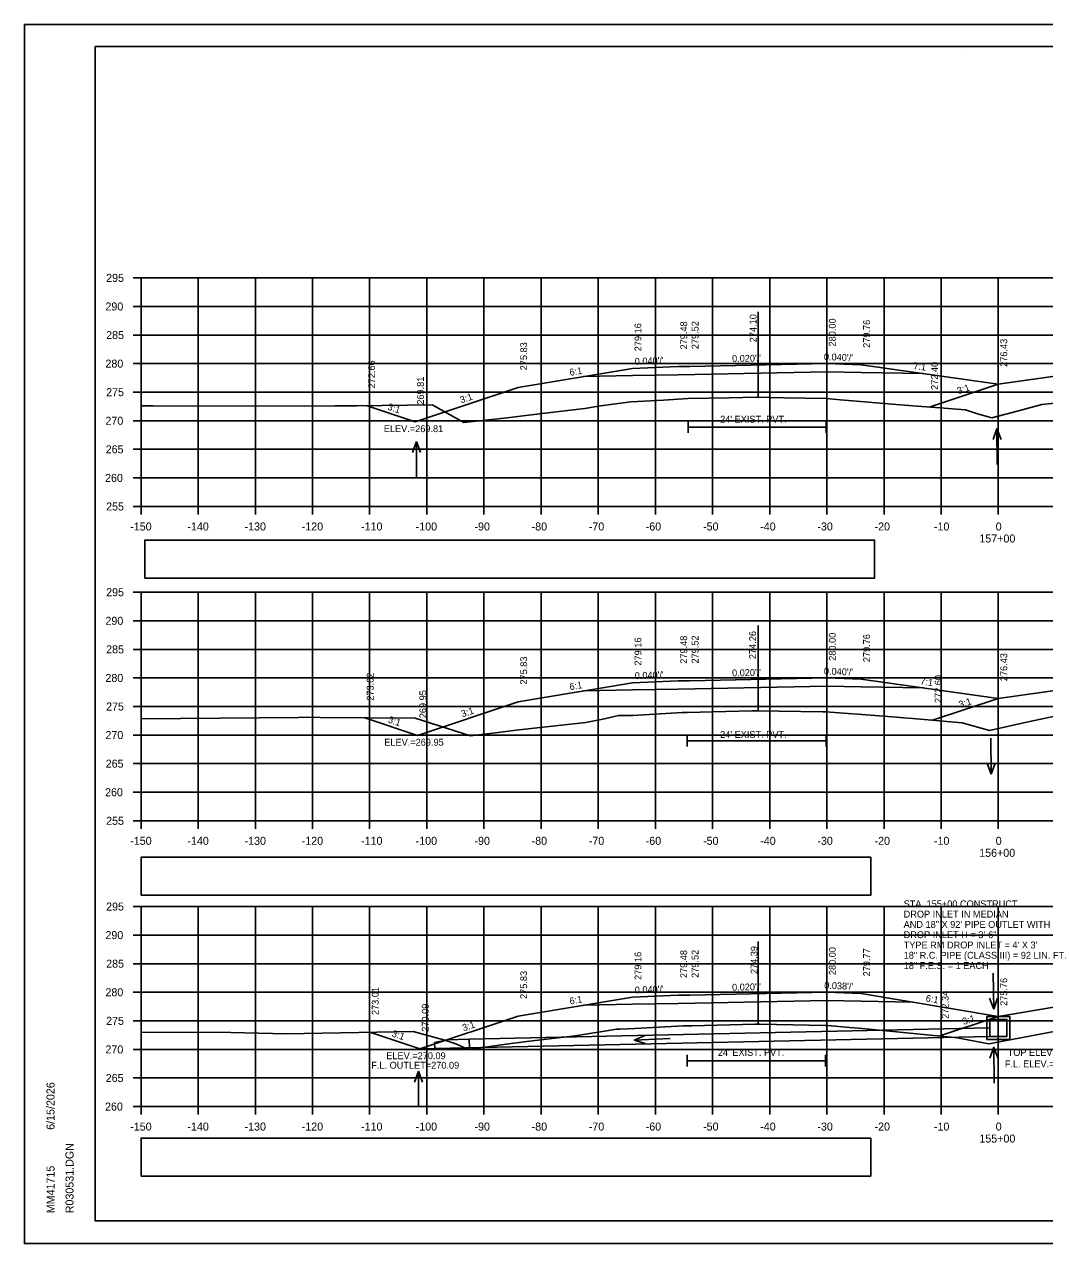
# Model space of a CAD drawing. Extents: x 285 to 4233, y -659 to 3710.
# Drawn here: x 1053.3 to 1231.8, y 172.2 to 385.6 of the extents above; entities that cross this region are included whole.
import ezdxf

# ---------------------------------------------------------------- set-up
doc = ezdxf.new("R2010")
doc.units = 0
for name, color, linetype in [('R_Alt Surface', 7, 'Continuous'), ('R_Axis', 7, 'Continuous'), ('R_Axis Annot', 7, 'Continuous'), ('R_Border', 7, 'Continuous'), ('R_Exist Surface', 7, 'Continuous'), ('R_Fin Surface', 7, 'Continuous'), ('R_Grid', 7, 'Continuous'), ('R_No Plot', 7, 'Continuous'), ('R_Water', 7, 'Continuous'), ('R_Water Annot', 7, 'Continuous'), ('R_Xsect Elev', 7, 'Continuous'), ('R_Xsect Slope', 7, 'Continuous')]:
    doc.layers.add(name, color=color, linetype=linetype)

# ---------------------------------------------------------------- blocks, each defined once
blk = doc.blocks.new('18FESL')
at = {"layer": 'R_Water'}
blk.add_lwpolyline([(3.833, -0.001), (3.833, -1.501), (-2.25, -1.501), (-2.25, -0.46), (0, -0.001)], close=True, dxfattribs=at)

msp = doc.modelspace()

# ---------------------------------------------------------------- linework, layer by layer
at = {"layer": 'R_Alt Surface'}
for points in [[(1151.11, 323.94), (1159.68, 324.11), (1167.68, 324.27), (1193.68, 324.79), (1193.68, 324.79), (1199.68, 324.67), (1210.58, 324.46)], [(1169.41, 316.09), (1169.41, 314.09)], [(1193.58, 316.09), (1193.58, 314.09)], [(1169.41, 315.09), (1193.58, 315.09)], [(1151.11, 268.94), (1159.68, 269.11), (1167.68, 269.27), (1193.68, 269.79), (1193.68, 269.79), (1199.68, 269.67), (1210.58, 269.46)], [(1169.25, 261.19), (1169.25, 259.19)], [(1193.53, 261.19), (1193.53, 259.19)], [(1169.25, 260.19), (1193.53, 260.19)], [(1151.11, 213.94), (1159.68, 214.11), (1167.68, 214.27), (1193.68, 214.79), (1193.68, 214.79), (1199.68, 214.67), (1208.58, 214.5)], [(1169.22, 205.24), (1169.22, 203.24)], [(1193.42, 205.24), (1193.42, 203.24)], [(1169.22, 204.24), (1193.42, 204.24)]]:
    msp.add_lwpolyline(points, dxfattribs=at)
at = {"layer": 'R_Axis'}
for p, q in [((1072.28, 341.21), (1073.68, 341.21)), ((1073.68, 301.21), (1073.68, 341.21)), ((1072.28, 336.21), (1073.68, 336.21)), ((1072.28, 331.21), (1073.68, 331.21)), ((1072.28, 326.21), (1073.68, 326.21)), ((1072.28, 321.21), (1073.68, 321.21)), ((1072.28, 316.21), (1073.68, 316.21)), ((1072.28, 311.21), (1073.68, 311.21)), ((1072.28, 306.21), (1073.68, 306.21)), ((1072.28, 301.21), (1073.68, 301.21)), ((1073.68, 301.21), (1373.68, 301.21)), ((1073.68, 299.81), (1073.68, 301.21)), ((1083.68, 299.81), (1083.68, 301.21)), ((1093.68, 299.81), (1093.68, 301.21)), ((1103.68, 299.81), (1103.68, 301.21)), ((1113.68, 299.81), (1113.68, 301.21)), ((1123.68, 299.81), (1123.68, 301.21)), ((1133.68, 299.81), (1133.68, 301.21)), ((1143.68, 299.81), (1143.68, 301.21)), ((1153.68, 299.81), (1153.68, 301.21)), ((1163.68, 299.81), (1163.68, 301.21)), ((1173.68, 299.81), (1173.68, 301.21)), ((1183.68, 299.81), (1183.68, 301.21)), ((1193.68, 299.81), (1193.68, 301.21)), ((1203.68, 299.81), (1203.68, 301.21)), ((1213.68, 299.81), (1213.68, 301.21)), ((1223.68, 299.81), (1223.68, 301.21)), ((1072.28, 286.21), (1073.68, 286.21)), ((1073.68, 246.21), (1073.68, 286.21)), ((1072.28, 281.21), (1073.68, 281.21)), ((1072.28, 276.21), (1073.68, 276.21)), ((1072.28, 271.21), (1073.68, 271.21)), ((1072.28, 266.21), (1073.68, 266.21)), ((1072.28, 261.21), (1073.68, 261.21)), ((1072.28, 256.21), (1073.68, 256.21)), ((1072.28, 251.21), (1073.68, 251.21)), ((1072.28, 246.21), (1073.68, 246.21)), ((1073.68, 246.21), (1373.68, 246.21)), ((1073.68, 244.81), (1073.68, 246.21)), ((1083.68, 244.81), (1083.68, 246.21)), ((1093.68, 244.81), (1093.68, 246.21)), ((1103.68, 244.81), (1103.68, 246.21)), ((1113.68, 244.81), (1113.68, 246.21)), ((1123.68, 244.81), (1123.68, 246.21)), ((1133.68, 244.81), (1133.68, 246.21)), ((1143.68, 244.81), (1143.68, 246.21)), ((1153.68, 244.81), (1153.68, 246.21)), ((1163.68, 244.81), (1163.68, 246.21)), ((1173.68, 244.81), (1173.68, 246.21)), ((1183.68, 244.81), (1183.68, 246.21)), ((1193.68, 244.81), (1193.68, 246.21)), ((1203.68, 244.81), (1203.68, 246.21)), ((1213.68, 244.81), (1213.68, 246.21)), ((1223.68, 244.81), (1223.68, 246.21)), ((1072.28, 231.21), (1073.68, 231.21)), ((1073.68, 196.21), (1073.68, 231.21)), ((1072.28, 226.21), (1073.68, 226.21)), ((1072.28, 221.21), (1073.68, 221.21)), ((1072.28, 216.21), (1073.68, 216.21)), ((1072.28, 211.21), (1073.68, 211.21)), ((1072.28, 206.21), (1073.68, 206.21)), ((1072.28, 201.21), (1073.68, 201.21)), ((1072.28, 196.21), (1073.68, 196.21)), ((1073.68, 196.21), (1373.68, 196.21)), ((1073.68, 194.81), (1073.68, 196.21)), ((1083.68, 194.81), (1083.68, 196.21)), ((1093.68, 194.81), (1093.68, 196.21)), ((1103.68, 194.81), (1103.68, 196.21)), ((1113.68, 194.81), (1113.68, 196.21)), ((1123.68, 194.81), (1123.68, 196.21)), ((1133.68, 194.81), (1133.68, 196.21)), ((1143.68, 194.81), (1143.68, 196.21)), ((1153.68, 194.81), (1153.68, 196.21)), ((1163.68, 194.81), (1163.68, 196.21)), ((1173.68, 194.81), (1173.68, 196.21)), ((1183.68, 194.81), (1183.68, 196.21)), ((1193.68, 194.81), (1193.68, 196.21)), ((1203.68, 194.81), (1203.68, 196.21)), ((1213.68, 194.81), (1213.68, 196.21)), ((1223.68, 194.81), (1223.68, 196.21))]:
    msp.add_line(p, q, dxfattribs=at)
at = {"layer": 'R_Axis Annot'}
for points in [[(1074.32, 288.68), (1202.02, 288.68), (1202.02, 295.33), (1074.32, 295.33)], [(1073.68, 233.17), (1201.37, 233.17), (1201.37, 239.82), (1073.68, 239.82)], [(1073.68, 184.05), (1201.37, 184.05), (1201.37, 190.7), (1073.68, 190.7)]]:
    msp.add_lwpolyline(points, close=True, dxfattribs=at)
at = {"layer": 'R_Border'}
for p, q in [((1065.68, 381.67), (1381.86, 381.67)), ((1065.68, 176.21), (1065.68, 381.67)), ((1218.2, 381.41), (1218.2, 381.41)), ((1218.2, 381.41), (1218.2, 381.41)), ((1065.68, 176.21), (1065.68, 176.21)), ((1381.86, 176.21), (1065.68, 176.21))]:
    msp.add_line(p, q, dxfattribs=at)
at = {"layer": 'R_Exist Surface'}
for points in [[(1073.68, 318.82), (1075.79, 318.82), (1102.22, 318.77), (1107.56, 318.81), (1111.48, 318.85), (1124.7, 318.99), (1124.76, 318.96), (1130.15, 315.88), (1137.72, 316.72), (1139.61, 316.93), (1143.85, 317.47), (1151.33, 318.36), (1154.07, 318.81), (1159.37, 319.53), (1165.09, 319.84), (1169.41, 320.09), (1176.57, 320.23), (1181.35, 320.32), (1186.18, 320.24), (1193.58, 320.1), (1195.98, 319.89), (1197.48, 319.73), (1205.09, 319.12), (1208.72, 318.82), (1212.7, 318.52), (1217.91, 318.13), (1220.06, 317.42), (1222.54, 316.7), (1227.2, 317.94), (1231.27, 319.03), (1237.63, 319.67)], [(1073.68, 264.06), (1101.21, 264.31), (1102.87, 264.33), (1105.05, 264.31), (1121.67, 264.15), (1128.43, 262.01), (1128.73, 261.91), (1128.75, 261.9), (1131.34, 261.08), (1135.71, 261.62), (1139.29, 262.05), (1142.99, 262.46), (1151.53, 263.42), (1154.76, 264.08), (1157.23, 264.64), (1159.23, 264.66), (1159.73, 264.66), (1168.37, 265.14), (1169.25, 265.19), (1180.56, 265.45), (1181.41, 265.47), (1192.95, 265.29), (1193.53, 265.28), (1197.34, 265.01), (1197.45, 265), (1199.03, 264.88), (1205.88, 264.32), (1207.15, 264.22), (1208.74, 264.09), (1217.37, 263.38), (1219.21, 262.82), (1222.12, 262.04), (1228.9, 263.51), (1234.98, 264.83)], [(1073.68, 209.19), (1086.95, 209.22), (1096.68, 209.01), (1099.05, 208.96), (1102.23, 208.98), (1121.3, 209.37), (1126.84, 207.82), (1128.76, 207.21), (1130.59, 206.38), (1130.96, 206.22), (1132.68, 206.45), (1137.59, 207.11), (1138.93, 207.29), (1141.63, 207.63), (1149.63, 208.6), (1154.41, 209.36), (1156.85, 209.76), (1157.5, 209.74), (1160.06, 209.85), (1168.6, 210.31), (1169.22, 210.35), (1170.04, 210.36), (1181.13, 210.61), (1182.01, 210.6), (1193.42, 210.4), (1193.83, 210.37), (1197.65, 210.06), (1199.88, 209.85), (1204.06, 209.45), (1215.93, 208.32), (1216.13, 208.3), (1216.21, 208.29), (1221.99, 207.18), (1236.53, 209.94)]]:
    msp.add_lwpolyline(points, dxfattribs=at)
at = {"layer": 'R_Fin Surface'}
for points in [[(1113.08, 318.87), (1121.62, 316.02), (1139.68, 322.04), (1159.68, 325.37), (1167.68, 325.69), (1169.68, 325.73), (1193.68, 326.21), (1199.68, 325.97), (1223.68, 322.64)], [(1211.58, 318.61), (1223.68, 322.64), (1247.68, 325.97), (1253.68, 326.21), (1277.68, 325.73), (1279.68, 325.69), (1287.68, 325.37), (1307.68, 322.04), (1322.17, 317.21), (1324.39, 317.95)], [(1112.83, 264.23), (1122.04, 261.16), (1139.68, 267.04), (1159.68, 270.37), (1167.68, 270.69), (1169.68, 270.73), (1193.68, 271.21), (1199.68, 270.97), (1223.68, 267.64)], [(1212.19, 263.81), (1223.68, 267.64), (1247.68, 270.97), (1253.68, 271.21), (1277.68, 270.73), (1279.68, 270.69), (1287.68, 270.37), (1307.68, 267.04), (1321.81, 262.33), (1323.9, 263.02)], [(1113.71, 209.22), (1122.46, 206.3), (1139.68, 212.04), (1159.68, 215.37), (1167.68, 215.69), (1169.68, 215.73), (1193.68, 216.21), (1199.68, 215.99), (1223.68, 211.97)], [(1213.43, 208.56), (1223.68, 211.97), (1247.68, 215.97), (1253.68, 216.21), (1277.68, 215.73), (1279.68, 215.69), (1287.68, 215.37), (1307.68, 212.04), (1321.46, 207.44), (1323.1, 207.99)]]:
    msp.add_lwpolyline(points, dxfattribs=at)
at = {"layer": 'R_Grid'}
for p, q in [((1073.68, 341.21), (1373.68, 341.21)), ((1073.68, 301.21), (1073.68, 341.21)), ((1083.68, 301.21), (1083.68, 341.21)), ((1093.68, 301.21), (1093.68, 341.21)), ((1103.68, 301.21), (1103.68, 341.21)), ((1113.68, 301.21), (1113.68, 341.21)), ((1123.68, 301.21), (1123.68, 341.21)), ((1133.68, 301.21), (1133.68, 341.21)), ((1143.68, 301.21), (1143.68, 341.21)), ((1153.68, 301.21), (1153.68, 341.21)), ((1163.68, 301.21), (1163.68, 341.21)), ((1173.68, 301.21), (1173.68, 341.21)), ((1183.68, 301.21), (1183.68, 341.21)), ((1193.68, 301.21), (1193.68, 341.21)), ((1203.68, 301.21), (1203.68, 341.21)), ((1213.68, 301.21), (1213.68, 341.21)), ((1223.68, 301.21), (1223.68, 341.21)), ((1073.68, 336.21), (1373.68, 336.21)), ((1073.68, 331.21), (1373.68, 331.21)), ((1073.68, 326.21), (1373.68, 326.21)), ((1073.68, 321.21), (1373.68, 321.21)), ((1073.68, 316.21), (1373.68, 316.21)), ((1073.68, 311.21), (1373.68, 311.21)), ((1073.68, 306.21), (1373.68, 306.21)), ((1073.68, 301.21), (1373.68, 301.21)), ((1073.68, 286.21), (1373.68, 286.21)), ((1073.68, 246.21), (1073.68, 286.21)), ((1083.68, 246.21), (1083.68, 286.21)), ((1093.68, 246.21), (1093.68, 286.21)), ((1103.68, 246.21), (1103.68, 286.21)), ((1113.68, 246.21), (1113.68, 286.21)), ((1123.68, 246.21), (1123.68, 286.21)), ((1133.68, 246.21), (1133.68, 286.21)), ((1143.68, 246.21), (1143.68, 286.21)), ((1153.68, 246.21), (1153.68, 286.21)), ((1163.68, 246.21), (1163.68, 286.21)), ((1173.68, 246.21), (1173.68, 286.21)), ((1183.68, 246.21), (1183.68, 286.21)), ((1193.68, 246.21), (1193.68, 286.21)), ((1203.68, 246.21), (1203.68, 286.21)), ((1213.68, 246.21), (1213.68, 286.21)), ((1223.68, 246.21), (1223.68, 286.21)), ((1073.68, 281.21), (1373.68, 281.21)), ((1073.68, 276.21), (1373.68, 276.21)), ((1073.68, 271.21), (1373.68, 271.21)), ((1073.68, 266.21), (1373.68, 266.21)), ((1073.68, 261.21), (1373.68, 261.21)), ((1073.68, 256.21), (1373.68, 256.21)), ((1073.68, 251.21), (1373.68, 251.21)), ((1073.68, 246.21), (1373.68, 246.21)), ((1073.68, 231.21), (1373.68, 231.21)), ((1073.68, 196.21), (1073.68, 231.21)), ((1083.68, 196.21), (1083.68, 231.21)), ((1093.68, 196.21), (1093.68, 231.21)), ((1103.68, 196.21), (1103.68, 231.21)), ((1113.68, 196.21), (1113.68, 231.21)), ((1123.68, 196.21), (1123.68, 231.21)), ((1133.68, 196.21), (1133.68, 231.21)), ((1143.68, 196.21), (1143.68, 231.21)), ((1153.68, 196.21), (1153.68, 231.21)), ((1163.68, 196.21), (1163.68, 231.21)), ((1173.68, 196.21), (1173.68, 231.21)), ((1183.68, 196.21), (1183.68, 231.21)), ((1193.68, 196.21), (1193.68, 231.21)), ((1203.68, 196.21), (1203.68, 231.21)), ((1213.68, 196.21), (1213.68, 231.21)), ((1223.68, 196.21), (1223.68, 231.21)), ((1073.68, 226.21), (1373.68, 226.21)), ((1073.68, 221.21), (1373.68, 221.21)), ((1073.68, 216.21), (1373.68, 216.21)), ((1073.68, 211.21), (1373.68, 211.21)), ((1073.68, 206.21), (1373.68, 206.21)), ((1073.68, 201.21), (1373.68, 201.21)), ((1073.68, 196.21), (1373.68, 196.21))]:
    msp.add_line(p, q, dxfattribs=at)
at = {"layer": 'R_No Plot'}
for p, q in [((1053.28, 385.57), (1386.61, 385.57)), ((1053.28, 172.23), (1386.61, 172.23))]:
    msp.add_line(p, q, dxfattribs=at)
for points in [[(1053.27, 385.57), (1386.61, 385.57), (1386.61, 172.23), (1053.27, 172.23)], [(1299.6, 381.67), (1319.22, 381.67), (1319.22, 371.79), (1335.33, 371.79), (1358.53, 371.79), (1358.65, 343.63), (1381.86, 343.63), (1381.86, 176.21), (1065.68, 176.21), (1065.68, 381.67)]]:
    msp.add_lwpolyline(points, close=True, dxfattribs=at)
at = {"layer": 'R_Water'}
for p, q in [((1222.18, 209.97), (1131.11, 207.99)), ((1222.18, 208.47), (1122.46, 206.3))]:
    msp.add_line(p, q, dxfattribs=at)
for points in [[(1223.68, 211.97), (1225.68, 211.97), (1225.68, 207.97), (1223.68, 207.97), (1221.68, 207.97), (1221.68, 211.97)], [(1223.68, 211.47), (1225.18, 211.47), (1225.18, 208.47), (1223.68, 208.47), (1222.18, 208.47), (1222.18, 211.47)]]:
    msp.add_lwpolyline(points, close=True, dxfattribs=at)
at = {"layer": 'R_Water Annot'}
for p, q in [((1223.44, 314.85), (1222.76, 312.92)), ((1223.5, 308.56), (1223.44, 314.85)), ((1223.44, 314.85), (1224.16, 312.93)), ((1121.85, 312.56), (1121.15, 310.63)), ((1121.85, 306.27), (1121.85, 312.56)), ((1121.85, 312.56), (1122.55, 310.63)), ((1222.34, 260.67), (1222.43, 254.39)), ((1222.43, 254.39), (1221.7, 256.3)), ((1222.43, 254.39), (1223.1, 256.32)), ((1222.78, 219.55), (1222.87, 213.27)), ((1222.87, 213.27), (1222.14, 215.18)), ((1222.87, 213.27), (1223.54, 215.2)), ((1159.96, 207.85), (1161.85, 208.63)), ((1166.24, 208.11), (1159.96, 207.85)), ((1159.96, 207.85), (1161.91, 207.23)), ((1222.87, 206.62), (1222.2, 204.68)), ((1222.96, 200.33), (1222.87, 206.62)), ((1222.87, 206.62), (1223.6, 204.71)), ((1122.25, 202.4), (1121.55, 200.48)), ((1122.25, 196.12), (1122.25, 202.4)), ((1122.25, 202.4), (1122.95, 200.48))]:
    msp.add_line(p, q, dxfattribs=at)
at = {"layer": 'R_Xsect Elev'}
for p, q in [((1181.68, 320.31), (1181.68, 335.24)), ((1181.68, 265.47), (1181.68, 280.4)), ((1181.68, 210.6), (1181.68, 225.11))]:
    msp.add_line(p, q, dxfattribs=at)

# ---------------------------------------------------------------- block references
at = {"layer": 'R_Water', "rotation": 1.2471315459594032}
msp.add_blockref('18FESL', (1127.28, 207.91), dxfattribs=at)

# ---------------------------------------------------------------- texts
at = {"layer": 'R_Axis Annot'}
for s, p in [('295', (1067.57, 340.51)), ('290', (1067.45, 335.51)), ('285', (1067.57, 330.51)), ('280', (1067.45, 325.51)), ('275', (1067.57, 320.51)), ('270', (1067.45, 315.51)), ('265', (1067.5, 310.51)), ('260', (1067.38, 305.51)), ('255', (1067.57, 300.51)), ('-150', (1071.79, 297.01)), ('-140', (1081.79, 297.01)), ('-130', (1091.79, 297.01)), ('-120', (1101.79, 297.01)), ('-110', (1112.18, 297.01)), ('-100', (1121.73, 297.01)), ('-90', (1132.02, 297.01)), ('-80', (1142.02, 297.01)), ('-70', (1152.02, 297.01)), ('-60', (1161.98, 297.01)), ('-50', (1172.02, 297.01)), ('-40', (1182.02, 297.01)), ('-30', (1192.02, 297.01)), ('-20', (1202.02, 297.01)), ('-10', (1212.41, 297.01)), ('0', (1223.22, 297.01)), ('157+00', (1220.36, 294.91)), ('295', (1067.57, 285.51)), ('290', (1067.45, 280.51)), ('285', (1067.57, 275.51)), ('280', (1067.45, 270.51)), ('275', (1067.57, 265.51)), ('270', (1067.45, 260.51)), ('265', (1067.5, 255.51)), ('260', (1067.38, 250.51)), ('255', (1067.57, 245.51)), ('-150', (1071.79, 242.01)), ('-140', (1081.79, 242.01)), ('-130', (1091.79, 242.01)), ('-120', (1101.79, 242.01)), ('-110', (1112.18, 242.01)), ('-100', (1121.73, 242.01)), ('-90', (1132.02, 242.01)), ('-80', (1142.02, 242.01)), ('-70', (1152.02, 242.01)), ('-60', (1161.98, 242.01)), ('-50', (1172.02, 242.01)), ('-40', (1182.02, 242.01)), ('-30', (1192.02, 242.01)), ('-20', (1202.02, 242.01)), ('-10', (1212.41, 242.01)), ('0', (1223.22, 242.01)), ('156+00', (1220.33, 239.91)), ('295', (1067.57, 230.51)), ('290', (1067.45, 225.51)), ('285', (1067.57, 220.51)), ('280', (1067.45, 215.51)), ('275', (1067.57, 210.51)), ('270', (1067.45, 205.51)), ('265', (1067.5, 200.51)), ('260', (1067.38, 195.51)), ('-150', (1071.79, 192.01)), ('-140', (1081.79, 192.01)), ('-130', (1091.79, 192.01)), ('-120', (1101.79, 192.01)), ('-110', (1112.18, 192.01)), ('-100', (1121.73, 192.01)), ('-90', (1132.02, 192.01)), ('-80', (1142.02, 192.01)), ('-70', (1152.02, 192.01)), ('-60', (1161.98, 192.01)), ('-50', (1172.02, 192.01)), ('-40', (1182.02, 192.01)), ('-30', (1192.02, 192.01)), ('-20', (1202.02, 192.01)), ('-10', (1212.41, 192.01)), ('0', (1223.22, 192.01)), ('155+00', (1220.36, 189.91))]:
    msp.add_text(s, height=1.4, dxfattribs=at).set_placement(p)
at = {"layer": 'R_Border'}
for s, p in [('6/15/2026', (1058.54, 192.14)), ('R030531.DGN', (1061.87, 177.54)), ('MM41715', (1058.54, 177.54))]:
    msp.add_text(s, height=1.4, rotation=90, dxfattribs=at).set_placement(p)
at = {"layer": 'R_Water'}
for p in [(1175, 315.88), (1175, 260.72), (1174.6, 205.08)]:
    msp.add_text("24' EXIST. PVT.", height=1.2, dxfattribs=at).set_placement(p)
at = {"layer": 'R_Water Annot'}
for s, p in [('STA. 155+00 CONSTRUCT', (1207.11, 231.08)), ('DROP INLET IN MEDIAN', (1207.11, 229.28)), ('AND 18" X 92\' PIPE OUTLET WITH F.E.S.', (1207.11, 227.48)), ('DROP INLET H = 3\'-6"', (1207.11, 225.68)), ("TYPE RM DROP INLET = 4' X 3'", (1207.11, 223.88)), ('18" R.C. PIPE (CLASS III) = 92 LIN. FT.', (1207.11, 222.08)), ('18" F.E.S. = 1 EACH', (1207.11, 220.28)), ('TOP ELEV.=275.76', (1225.31, 205.08)), ('F.L. OUTLET=270.09', (1113.96, 202.84)), ('F.L. ELEV.=272.26', (1224.81, 203.08))]:
    msp.add_text(s, height=1.2, dxfattribs=at).set_placement(p)
at = {"layer": 'R_Xsect Elev'}
for s, p in [('279.16', (1161.23, 328.37)), ('279.48', (1169.23, 328.69)), ('279.52', (1171.23, 328.73)), ('274.10', (1181.37, 329.95)), ('280.00', (1195.23, 329.21)), ('279.76', (1201.23, 328.97)), ('275.83', (1141.23, 325.04)), ('276.43', (1225.23, 325.64)), ('276.43', (1225.23, 325.64)), ('272.66', (1114.63, 321.87)), ('272.40', (1213.13, 321.61)), ('269.81', (1123.17, 319.02)), ('279.16', (1161.23, 273.37)), ('279.48', (1169.23, 273.69)), ('279.52', (1171.23, 273.73)), ('274.26', (1181.28, 274.51)), ('280.00', (1195.23, 274.21)), ('279.76', (1201.23, 273.97)), ('276.43', (1225.23, 270.64)), ('276.43', (1225.23, 270.64)), ('275.83', (1141.23, 270.04)), ('273.02', (1114.38, 267.23)), ('272.60', (1213.74, 266.81)), ('269.95', (1123.59, 264.16)), ('274.39', (1181.54, 219.39)), ('280.00', (1195.23, 219.21)), ('279.16', (1161.23, 218.37)), ('279.48', (1169.23, 218.69)), ('279.52', (1171.23, 218.73)), ('279.77', (1201.23, 218.99)), ('275.83', (1141.23, 215.04)), ('275.76', (1225.23, 213.82)), ('273.01', (1115.26, 212.22)), ('272.34', (1214.98, 211.56)), ('270.09', (1124.01, 209.3))]:
    msp.add_text(s, height=1.2, rotation=90, dxfattribs=at).set_placement(p)
for s, p in [('ELEV.=269.81', (1116.16, 314.22)), ('ELEV.=269.95', (1116.24, 259.36)), ('ELEV.=270.09', (1116.59, 204.5))]:
    msp.add_text(s, height=1.2, dxfattribs=at).set_placement(p)
at = {"layer": 'R_Xsect Slope'}
for s, rotation, p in [("0.040'/'", 2.2907, (1160.09, 325.99)), ("0.020'/'", 1.1458, (1177.1, 326.48)), ("0.040'/'", 357.7094, (1193.14, 326.83)), ('7:1', 352.0934, (1208.75, 325.27)), ('6:1', 9.4614, (1148.75, 324.06)), ('3:1', 18.4355, (1216.68, 320.83)), ('3:1', 18.4362, (1129.7, 319.24)), ('3:1', 341.5658, (1116.72, 318.18)), ("0.040'/'", 2.2904, (1160.09, 270.99)), ("0.020'/'", 1.1458, (1177.1, 271.48)), ("0.040'/'", 357.7094, (1193.14, 271.83)), ('7:1', 352.0938, (1209.96, 270.07)), ('6:1', 9.4614, (1148.75, 269.06)), ('3:1', 18.4382, (1216.98, 265.93)), ('3:1', 18.4354, (1129.91, 264.31)), ('3:1', 341.5627, (1116.8, 263.43)), ("0.020'/'", 1.1458, (1177.1, 216.48)), ("0.038'/'", 357.8429, (1193.19, 216.83)), ('6:1', 9.4614, (1148.75, 214.06)), ("0.040'/'", 2.2907, (1160.09, 215.99)), ('6:1', 350.5054, (1210.91, 214.61)), ('3:1', 18.4354, (1217.61, 210.48)), ('3:1', 341.562, (1117.46, 208.5)), ('3:1', 18.4365, (1130.12, 209.38))]:
    msp.add_text(s, height=1.2, rotation=rotation, dxfattribs=at).set_placement(p)

doc.saveas('drawing.dxf')
